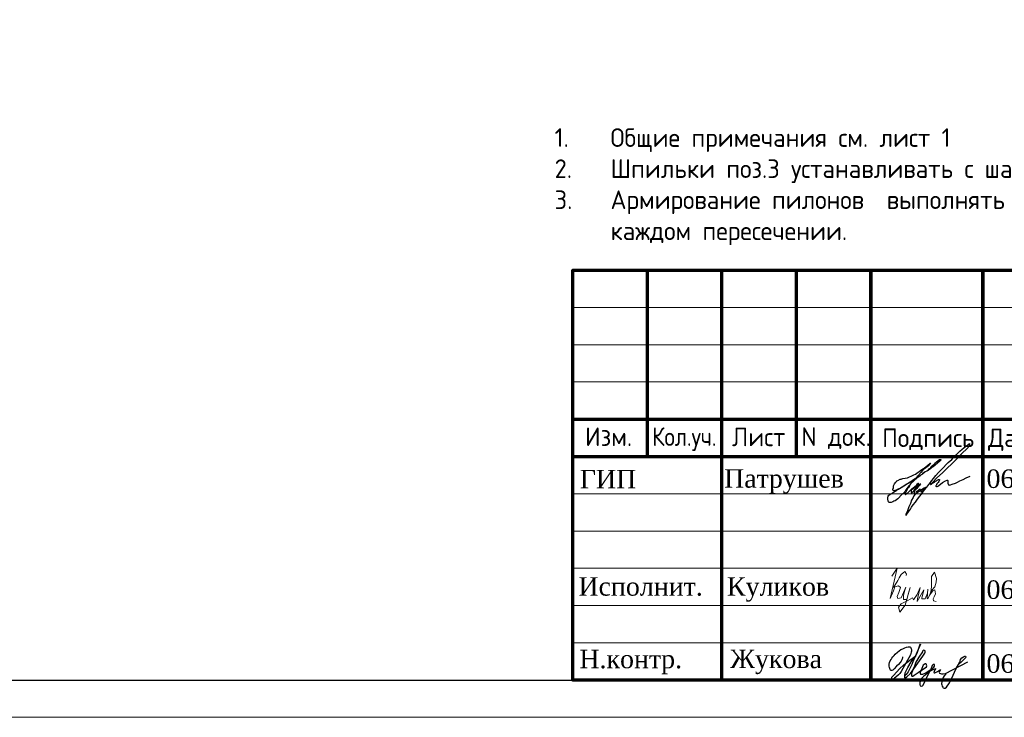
# Model space of a CAD drawing. Header units: millimetres. Extents: x 376598 to 1249954, y -318491 to -22134.
# Tile 374 of 444: x 1134341 to 1147552, y -318491 to -309128. Entities that reach past the tile are written whole.
import ezdxf

# ---------------------------------------------------------------- set-up
doc = ezdxf.new("R2010")
doc.units = ezdxf.units.MM
for name, color, linetype in [('PDF _S_NET_PROFILE_AXIS', 7, 'Continuous'), ('PDF7_Text', 7, 'Continuous'), ('PDF8_Text', 7, 'Continuous'), ('ТОЛСТЫЕ_ОСНОВНЫЕ', 6, 'Continuous')]:
    doc.layers.add(name, color=color, linetype=linetype)
for name, color, linetype, lineweight in [('Выноски', 20, 'Continuous', 20), ('размер', 1, 'Continuous', 25), ('Рамка', 7, 'Continuous', 70), ('Текст', 7, 'Continuous', 25), ('ТОНКИЕ', 7, 'Continuous', 9)]:
    doc.layers.add(name, color=color, linetype=linetype, lineweight=lineweight)
doc.styles.add('GOST-2.304_Type-B', font='GOST_Common.ttf')
doc.styles.add('PDF Times New Roman', font='times.ttf')
doc.styles.add('ГОСТ', font='GOST_Common.ttf')

# ---------------------------------------------------------------- blocks, each defined once
blk = doc.blocks.new('*U56')
at = {"layer": 'ТОЛСТЫЕ_ОСНОВНЫЕ', "color": 6}
blk.add_lwpolyline([(20, 5), (415, 5), (415, 292), (20, 292)], close=True, dxfattribs=at)
at = {"layer": 'ТОНКИЕ'}
blk.add_lwpolyline([(0, 0), (420, 0), (420, 297), (0, 297)], close=True, dxfattribs=at)
blk = doc.blocks.new('11')
at = {"layer": 'Выноски'}
for p, q in [((47944, 66700), (47962, 66737)), ((47962, 66737), (47989, 66781)), ((47989, 66781), (48016, 66806)), ((48016, 66806), (48038, 66823)), ((48038, 66823), (48060, 66786)), ((48060, 66786), (48058, 66769)), ((47885, 66608), (47944, 66700))]:
    blk.add_line(p, q, dxfattribs=at)
blk.add_lwpolyline([(47863, 66761), (47937, 66865), (47843, 66458), (47885, 66564), (47905, 66616), (47954, 66628), (47979, 66606), (47957, 66539), (47937, 66487), (47947, 66458), (47991, 66470), (48051, 66611), (48041, 66569), (48023, 66505), (48023, 66448), (48065, 66448), (48090, 66529), (48110, 66608), (48043, 66369), (47972, 66275), (47954, 66344), (47991, 66389), (48078, 66431), (48142, 66470), (48154, 66441), (48204, 66512), (48246, 66606), (48209, 66455), (48204, 66418), (48295, 66574), (48265, 66463), (48265, 66455), (48312, 66453), (48342, 66529), (48347, 66584), (48337, 66465), (48349, 66453), (48401, 66569), (48443, 66616), (48461, 66678), (48466, 66727), (48436, 66811), (48399, 66754), (48399, 66618), (48389, 66549), (48374, 66507), (48416, 66564), (48441, 66576), (48451, 66524), (48433, 66482), (48419, 66453), (48424, 66428), (48458, 66421)], dxfattribs=at)
blk = doc.blocks.new('яяя')
at = {"lineweight": 30}
for points in [[(345424, 110432), (345425, 110410), (345424, 110397), (345417, 110379), (345406, 110350), (345390, 110319), (345357, 110275), (345310, 110221), (345265, 110176), (345198, 110110), (345161, 110077), (345133, 110066), (345116, 110066), (345102, 110075), (345090, 110091), (345082, 110115), (345074, 110146), (345066, 110182), (345064, 110206), (345067, 110234), (345077, 110278), (345095, 110320), (345114, 110361), (345134, 110395), (345159, 110428), (345195, 110469), (345228, 110506), (345284, 110560), (345331, 110595), (345379, 110625), (345435, 110648), (345486, 110670), (345532, 110686), (345573, 110696), (345605, 110698), (345621, 110695), (345635, 110687), (345648, 110671), (345656, 110649), (345659, 110625), (345659, 110583), (345656, 110553), (345647, 110523), (345635, 110489), (345387, 110033), (345349, 109985), (345311, 109948), (345247, 109889), (345209, 109858), (345192, 109844), (345180, 109837), (345157, 109833), (345150, 109835), (345140, 109842), (345135, 109856), (345138, 109881), (345148, 109892), (345183, 109930), (345267, 110024), (345343, 110105), (345455, 110213), (345617, 110343), (345775, 110456), (345811, 110526), (345838, 110607), (345890, 110740), (345902, 110771), (345698, 110295), (345672, 110226), (345626, 110132), (345572, 110032), (345518, 109953), (345481, 109918), (345497, 110001), (345567, 110147), (345655, 110301), (345760, 110442)], [(345481, 109918), (345476, 109896), (345475, 109874), (345485, 109861), (345506, 109866), (345539, 109891), (345632, 109983), (345968, 110450), (346022, 110527), (346029, 110560), (346027, 110579), (346026, 110590), (346010, 110605), (345993, 110609), (345975, 110601), (345962, 110584), (345954, 110562), (345857, 110421), (345783, 110292), (345741, 110183), (345701, 110079), (345665, 109985), (345660, 109952), (345666, 109929), (345669, 109915), (345682, 109910), (345702, 109914), (345735, 109941), (345846, 110007), (346065, 110160), (346075, 110193), (346070, 110217), (346066, 110236), (346052, 110241), (346030, 110241), (346007, 110228), (345978, 110203), (345960, 110164), (345892, 110010), (345895, 109986), (345904, 109966), (345925, 109964), (345969, 109968), (346045, 110000), (346218, 110114), (346261, 110154), (346280, 110184), (346282, 110210), (346278, 110225), (346263, 110229), (346241, 110222), (346220, 110198), (346162, 110049), (345989, 109904), (345932, 109849), (345906, 109805), (345891, 109739), (345890, 109690), (345899, 109652), (345924, 109647), (345956, 109655), (345980, 109674), (346058, 109838), (346158, 110046), (346261, 110098), (346314, 110120), (346292, 110079), (346269, 110036), (346261, 110008), (346267, 109998), (346293, 109998), (346363, 110039), (346445, 110095), (346421, 110068), (346414, 110040), (346407, 110011), (346416, 109990), (346466, 109972), (346509, 109977), (346574, 109984), (347172, 110293)], [(346586, 109971), (346543, 109917), (346509, 109873), (346489, 109825), (346475, 109767), (346472, 109710), (346478, 109675), (346485, 109641), (346501, 109621), (346517, 109602), (346542, 109589), (346568, 109592), (346605, 109620), (346680, 109731), (346736, 109842), (346865, 110115), (346962, 110290), (346969, 110318), (346979, 110360), (347013, 110403), (347056, 110434), (347091, 110450), (347109, 110450), (347121, 110434), (347115, 110405), (347072, 110355), (347012, 110307), (346924, 110222)]]:
    blk.add_lwpolyline(points, dxfattribs=at)
blk = doc.blocks.new('штамп кж1.1')
at = {"layer": 'PDF _S_NET_PROFILE_AXIS', "lineweight": 30, "elevation": 0}
blk.add_lwpolyline([(409123, -83320), (409140, -83299), (409161, -83282), (409174, -83265), (409208, -83231), (409216, -83227), (409221, -83219), (409229, -83214), (409238, -83206), (409259, -83189), (409276, -83176), (409288, -83172), (409297, -83172), (409297, -83176), (409293, -83185), (409280, -83198), (409191, -83274), (409174, -83282), (409157, -83299), (409106, -83329), (409085, -83341), (409060, -83358), (409055, -83363), (409051, -83363), (409060, -83358), (409072, -83350), (409077, -83350), (409081, -83346), (409077, -83350), (409072, -83354), (409064, -83358), (409047, -83371), (409030, -83380), (409013, -83397), (408971, -83426), (408933, -83460), (408890, -83502), (408878, -83515), (408873, -83524), (408865, -83528), (408857, -83540), (408840, -83562), (408827, -83583), (408818, -83600), (408797, -83625), (408772, -83646), (408717, -83701), (408683, -83727), (408666, -83735), (408653, -83744), (408628, -83752), (408603, -83752), (408594, -83744), (408590, -83731), (408586, -83706), (408586, -83680), (408590, -83667), (408598, -83655), (408611, -83642), (408636, -83629), (408645, -83621), (408662, -83612), (408683, -83600), (408696, -83595), (408708, -83583), (408725, -83574), (408742, -83562), (408785, -83536), (408831, -83507), (408873, -83481), (408912, -83456), (408928, -83443), (408941, -83435), (408954, -83430), (408962, -83422), (408962, -83426), (408954, -83430), (408950, -83435), (408937, -83443), (408920, -83456), (408882, -83477), (408797, -83532), (408755, -83557), (408721, -83574), (408708, -83583), (408696, -83587), (408687, -83591), (408679, -83591), (408666, -83595), (408658, -83591), (408653, -83587), (408653, -83570), (408658, -83557), (408658, -83545), (408662, -83528), (408674, -83502), (408691, -83477), (408700, -83468), (408704, -83460), (408717, -83456), (408751, -83439), (408763, -83439), (408772, -83435), (408785, -83430), (408848, -83418), (408873, -83405), (408895, -83397), (408933, -83380), (408954, -83371), (408975, -83358), (408992, -83346), (409005, -83333), (409039, -83308), (409064, -83295), (409077, -83286), (409094, -83274), (409127, -83244), (409144, -83231), (409153, -83223), (409157, -83223), (409149, -83240), (409123, -83265), (409111, -83274), (409077, -83299), (409064, -83308), (409051, -83320), (409026, -83350), (409013, -83363), (409009, -83371), (408992, -83392), (408979, -83401), (408967, -83418), (408962, -83422), (408962, -83426), (408958, -83430), (408950, -83435), (408937, -83447), (408916, -83473), (408903, -83485), (408890, -83502), (408882, -83515), (408873, -83524), (408869, -83528), (408873, -83524), (408878, -83524), (408873, -83528), (408865, -83549), (408857, -83553), (408852, -83562), (408848, -83566), (408823, -83617), (408823, -83629), (408818, -83638), (408823, -83642), (408827, -83642), (408840, -83629), (408852, -83621), (408907, -83566), (408941, -83540), (408954, -83528), (408967, -83524), (408971, -83515), (408984, -83502), (408988, -83494), (408996, -83494), (408996, -83498), (408979, -83515), (408962, -83536), (408937, -83557), (408924, -83566), (408912, -83579), (408907, -83579), (408899, -83583), (408895, -83591), (408895, -83612), (408899, -83617), (408907, -83617), (408920, -83608), (408937, -83591), (408945, -83579), (408954, -83570), (408979, -83540), (408996, -83524), (409005, -83511), (409017, -83507), (409022, -83502), (409026, -83502), (409013, -83515), (409005, -83528), (408992, -83536), (408971, -83562), (408954, -83583), (408945, -83591), (408941, -83600), (408937, -83612), (408937, -83625), (408941, -83629), (408954, -83634), (408958, -83629), (408967, -83612), (408979, -83600), (409000, -83583), (409009, -83574), (409022, -83574), (409026, -83583), (409026, -83608), (409030, -83608), (409039, -83604), (409051, -83595), (409077, -83570), (409085, -83557), (409089, -83553), (409089, -83549), (409085, -83549), (409081, -83553), (409072, -83557), (409047, -83574), (409017, -83595), (408979, -83621), (408971, -83625), (408958, -83629), (408950, -83638), (408933, -83663), (408924, -83684), (408903, -83722), (408886, -83765), (408865, -83811), (408848, -83862), (408840, -83883), (408827, -83909), (408827, -83921), (408831, -83921), (408835, -83917), (408840, -83909), (408848, -83896), (408852, -83888), (408861, -83875), (408886, -83841), (408903, -83816), (408924, -83782), (408954, -83748), (408984, -83706), (409043, -83625), (409077, -83583), (409106, -83545), (409132, -83511), (409157, -83481), (409174, -83456), (409195, -83430), (409229, -83388), (409263, -83350), (409305, -83308), (409394, -83214), (409441, -83172), (409479, -83130), (409517, -83092), (409551, -83062), (409580, -83037), (409606, -83016), (409627, -82999), (409644, -82986), (409657, -82977), (409665, -82969), (409674, -82969), (409674, -82965), (409682, -82960), (409682, -82982), (409674, -82994), (409665, -83003), (409661, -83011), (409563, -83109), (409538, -83138), (409504, -83168), (409318, -83354), (409242, -83422), (409187, -83477), (409178, -83490), (409170, -83498), (409161, -83502), (409157, -83507), (409157, -83511), (409161, -83511), (409170, -83507), (409182, -83494), (409212, -83477), (409225, -83464), (409238, -83460), (409246, -83452), (409263, -83443), (409276, -83443), (409276, -83452), (409267, -83468), (409259, -83481), (409242, -83502), (409238, -83515), (409233, -83524), (409229, -83528), (409229, -83532), (409238, -83540), (409242, -83536), (409246, -83536), (409254, -83532), (409267, -83524), (409318, -83485), (409356, -83460), (409381, -83452), (409386, -83452), (409390, -83456), (409390, -83494), (409394, -83507), (409398, -83515), (409407, -83519), (409415, -83515), (409424, -83515), (409449, -83507), (409492, -83490), (409521, -83477), (409551, -83460), (409593, -83443), (409635, -83422), (409690, -83397)], dxfattribs=at)
at = {"layer": 'Рамка', "color": 7}
for p, q in [((405358, -83134), (405358, -80634)), ((407358, -83134), (407358, -80634)), ((404358, -82634), (410858, -82634)), ((404358, -83134), (422858, -83134))]:
    blk.add_line(p, q, dxfattribs=at)
at = {"layer": 'Рамка'}
for p, q in [((406358, -86134), (406358, -80634)), ((408358, -86134), (408358, -80634)), ((408358, -80634), (408358, -86134)), ((409858, -80634), (409858, -86134)), ((409858, -86134), (409858, -80634))]:
    blk.add_line(p, q, dxfattribs=at)
at = {"layer": 'Рамка', "color": 7, "lineweight": 15}
for p, q in [((404358, -81134), (410858, -81134)), ((404358, -81634), (410858, -81634)), ((404358, -82134), (410858, -82134)), ((404358, -83634), (410858, -83634)), ((404358, -84134), (410858, -84134)), ((404358, -84634), (410858, -84634)), ((404358, -85134), (410858, -85134)), ((404358, -85634), (410858, -85634))]:
    blk.add_line(p, q, dxfattribs=at)
at = {"layer": 'Рамка'}
blk.add_lwpolyline([(422858, -86134), (404358, -86134), (404358, -80634), (422858, -80634)], close=True, dxfattribs=at)
at = {"color": 2, "lineweight": 60, "xscale": 0.5, "yscale": 0.5, "zscale": 0.5}
blk.add_blockref('яяя', (236070, -141038), dxfattribs=at)
at = {"layer": 'Выноски', "color": 0}
blk.add_blockref('11', (360773, -151499), dxfattribs=at)
at = {"layer": 'PDF7_Text', "char_height": 248, "attachment_point": 7, "style": 'PDF Times New Roman'}
for s, insert in [('06.25', (409908, -83561)), ('Патрушев', (406387, -83634)), ('06.25', (409908, -85050)), ('Жукова', (406466, -86056)), ('06.25', (409908, -86042))]:
    blk.add_mtext(s, dxfattribs=dict(at, insert=insert))
at = {"layer": 'PDF7_Text', "insert": (406426, -85084), "char_height": 247.95, "attachment_point": 7, "style": 'PDF Times New Roman'}
blk.add_mtext_dynamic_manual_height_columns('{\\C256;Куликов}', width=2000, gutter_width=1250, heights=[0], dxfattribs=at)
at = {"layer": 'PDF8_Text', "char_height": 248, "attachment_point": 7, "style": 'PDF Times New Roman'}
for s, insert in [('ГИП', (404451, -83561)), ('Исполнит.', (404432, -85007)), ('Н.контр.', (404445, -86056))]:
    blk.add_mtext(s, dxfattribs=dict(at, insert=insert))
at = {"layer": 'Текст', "color": 7, "style": 'ГОСТ'}
for s, p in [('Изм.', (404522, -82993)), ('Лист', (406493, -82996)), ('N док.', (407423, -82993)), ('Подпись', (408507, -83008)), ('Дата', (409929, -83008))]:
    blk.add_text(s, height=250, dxfattribs=at).set_placement(p)
at = {"layer": 'Текст', "color": 7, "style": 'ГОСТ', "width": 0.9}
blk.add_text('Кол.уч.', height=250, dxfattribs=at).set_placement((405423, -82992))

msp = doc.modelspace()

# ---------------------------------------------------------------- block references
at = {"xscale": 100, "yscale": 100, "zscale": 100}
msp.add_blockref('*U56', (1118763.9, -318491.4), dxfattribs=at)
at = {"layer": 'размер'}
msp.add_blockref('штамп кж1.1', (737405.6, -231857.1), dxfattribs=at)

# ---------------------------------------------------------------- texts
at = {"ltscale": 100, "insert": (1141518.8, -310586.2), "char_height": 250, "width": 17398.124, "attachment_point": 1, "style": 'GOST-2.304_Type-B'}
msp.add_mtext('\\pxi-3,l3,t3,20;1.^IОбщие примечания см. лист 1\\P2.^IШпильки поз.3 устанавливать с шагом 400 по вертикали и с шагом  400 по горизонтали.\\P3.^IАрмирование пилонов  выполнять отдельными стержнями. Арматуру вязать вязальной проволокой в каждом пересечении.', dxfattribs=at)

doc.saveas('drawing.dxf')
